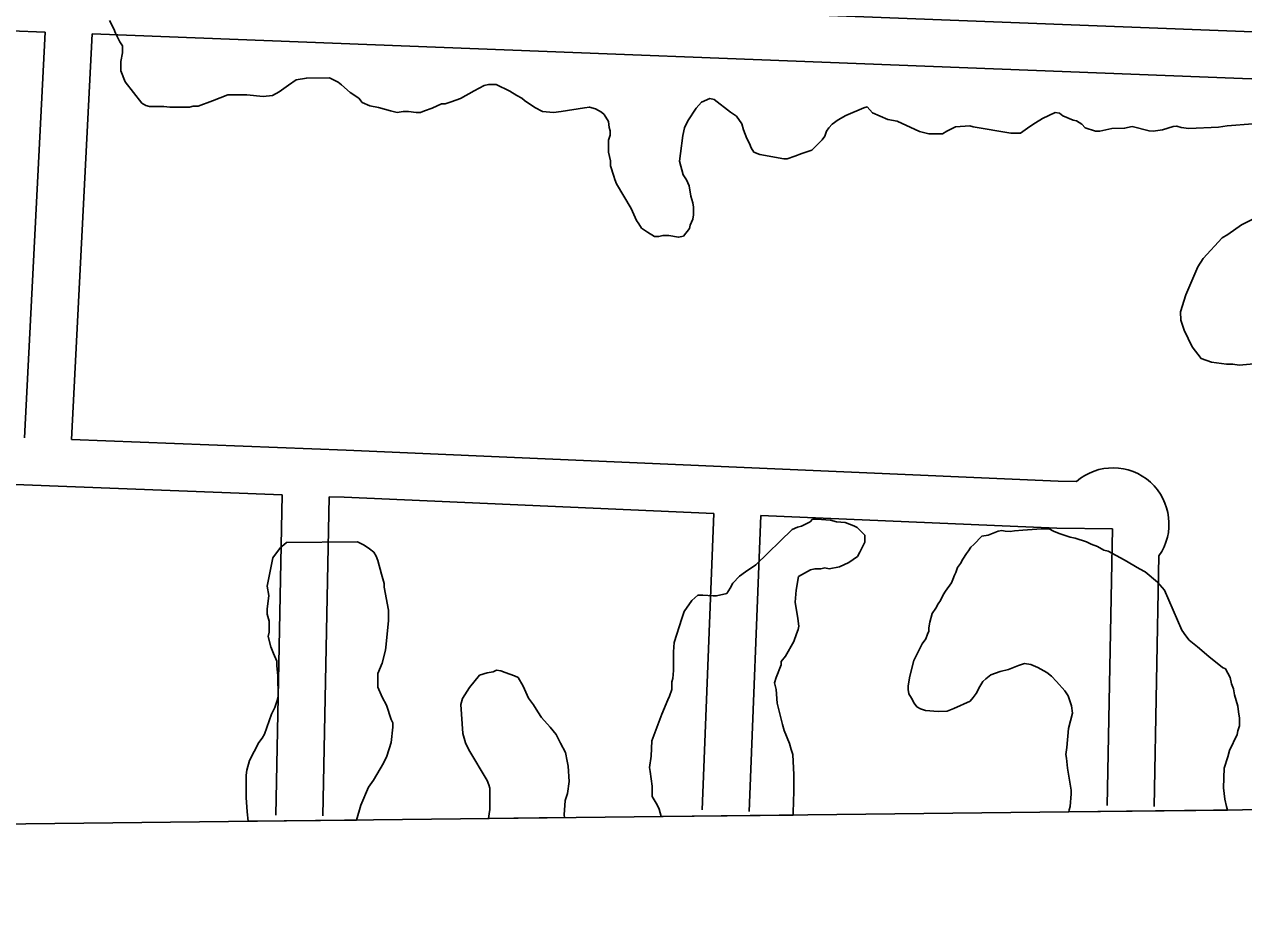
# Model space of a CAD drawing. Extents: x 3677843 to 3715951, y 511991 to 537744.
# Drawn here: x 3703826 to 3704604, y 517593 to 518165 of the extents above; entities that cross this region are included whole.
import ezdxf

# ---------------------------------------------------------------- set-up
doc = ezdxf.new("R2010")
doc.units = 0
for name, color, linetype in [('V-GRID-FRAM', 7, 'Continuous'), ('V-ROAD-CNTR', 7, 'Continuous'), ('V-SITE-VEGE', 7, 'Continuous')]:
    doc.layers.add(name, color=color, linetype=linetype)

msp = doc.modelspace()

# ---------------------------------------------------------------- linework, layer by layer
at = {"layer": 'V-GRID-FRAM'}
msp.add_lwpolyline([(3681899.57, 535587.09), (3713561.25, 535950.92), (3713778.1, 517769.29), (3682100.56, 517405.29), (3681899.57, 535587.09)], dxfattribs=at)
at = {"layer": 'V-ROAD-CNTR'}
for points in [[(3703870.92, 518188.93), (3704604.8, 518160.55), (3705486.31, 518128.93)], [(3703807.06, 518161.35), (3703817.42, 518160.98), (3703839.4, 518160.13)], [(3703839.4, 518160.13), (3703826.12, 517901.26)], [(3703869.38, 518158.97), (3703856.1, 517900.09)], [(3703869.38, 518158.97), (3704603.68, 518130.57), (3705485.23, 518098.95)], [(3703856.1, 517900.09), (3704031.42, 517893.3), (3704485.96, 517873.54), (3704497.6, 517873.42)], [(3703622.2, 517879.14), (3703990.71, 517864.85)], [(3703986.66, 517660.54), (3703990.71, 517864.85)], [(3704016.66, 517659.95), (3704020.69, 517863.69)], [(3704020.69, 517863.69), (3704030.18, 517863.32), (3704266.15, 517853.06)], [(3704258.75, 517663.96), (3704266.15, 517853.06)], [(3704288.73, 517662.79), (3704296.12, 517851.76)], [(3704296.12, 517851.76), (3704485.17, 517843.54), (3704520.66, 517843.2)], [(3704520.66, 517843.2), (3704517.26, 517666.63)], [(3704550.34, 517825.93), (3704547.25, 517666.05)]]:
    msp.add_lwpolyline(points, dxfattribs=at)
msp.add_arc((3704520.96, 517846.33), 35.77, 325.21493, 130.7659, dxfattribs=at)
at = {"layer": 'V-SITE-VEGE'}
for p, q in [((3704327.66, 517847.64), (3704329.28, 517849.29)), ((3704329.28, 517849.29), (3704332.01, 517849.31)), ((3704332.01, 517849.31), (3704340.74, 517848.82)), ((3704340.74, 517848.82), (3704344.56, 517847.75)), ((3704292.93, 517820.14), (3704316.23, 517842.66)), ((3704316.23, 517842.66), (3704319.5, 517844.31)), ((3704319.5, 517844.31), (3704322.22, 517844.88)), ((3704322.22, 517844.88), (3704325.48, 517846.54)), ((3704325.48, 517846.54), (3704327.66, 517847.64)), ((3704344.56, 517847.75), (3704350.02, 517847.24)), ((3704350.02, 517847.24), (3704355.49, 517845.1)), ((3704355.49, 517845.1), (3704357.68, 517844.02)), ((3704357.68, 517844.02), (3704362.62, 517839.14)), ((3704441.28, 517839.23), (3704447.68, 517841.77)), ((3704447.68, 517841.77), (3704449.95, 517842.16)), ((3704449.95, 517842.16), (3704452.2, 517841.65)), ((3704452.2, 517841.65), (3704455.36, 517841.57)), ((3704455.36, 517841.57), (3704458.09, 517841.94)), ((3704458.09, 517841.94), (3704463.52, 517842.25)), ((3704463.52, 517842.25), (3704475.3, 517843.29)), ((3704475.3, 517843.29), (3704480.27, 517843.16)), ((3704480.27, 517843.16), (3704482.95, 517841.73)), ((3704482.95, 517841.73), (3704486.52, 517840.28)), ((3703991.77, 517832.89), (3703993.39, 517834.53)), ((3703993.39, 517834.53), (3704038.66, 517834.83)), ((3704038.66, 517834.83), (3704043.04, 517832.68)), ((3704362.65, 517834.78), (3704359.42, 517828.22)), ((3704362.62, 517839.14), (3704362.65, 517834.78)), ((3704432.08, 517833.15), (3704437.19, 517838.43)), ((3704437.19, 517838.43), (3704441.28, 517839.23)), ((3704486.52, 517840.28), (3704493.69, 517837.83)), ((3704493.69, 517837.83), (3704496.84, 517837.29)), ((3704496.84, 517837.29), (3704504.01, 517834.84)), ((3704504.01, 517834.84), (3704507.14, 517833.4)), ((3704507.14, 517833.4), (3704511.17, 517831.93)), ((3703984.73, 517824.66), (3703989.6, 517831.24)), ((3703989.6, 517831.24), (3703991.77, 517832.89)), ((3704043.04, 517832.68), (3704046.33, 517830.52)), ((3704046.33, 517830.52), (3704049.07, 517828.35)), ((3704049.07, 517828.35), (3704050.72, 517825.64)), ((3704050.72, 517825.64), (3704051.83, 517822.92)), ((3704357.8, 517825.48), (3704352.37, 517821.62)), ((3704359.42, 517828.22), (3704357.8, 517825.48)), ((3704425.05, 517823.84), (3704427.41, 517827.4)), ((3704427.41, 517827.4), (3704428.81, 517829.16)), ((3704428.81, 517829.16), (3704430.22, 517831.39)), ((3704430.22, 517831.39), (3704432.08, 517833.15)), ((3704511.17, 517831.93), (3704515.17, 517829.56)), ((3704515.17, 517829.56), (3704517.87, 517829.04)), ((3704517.87, 517829.04), (3704528.12, 517823.34)), ((3703981.03, 517806.63), (3703984.73, 517824.66)), ((3704051.83, 517822.92), (3704054.07, 517814.21)), ((3704286.41, 517815.73), (3704292.93, 517820.14)), ((3704334.4, 517817.69), (3704330.58, 517817.66)), ((3704337.12, 517818.25), (3704334.4, 517817.69)), ((3704339.85, 517817.72), (3704337.12, 517818.25)), ((3704346.39, 517818.86), (3704339.85, 517817.72)), ((3704352.37, 517821.62), (3704346.39, 517818.86)), ((3704420.75, 517815.36), (3704421.74, 517818.5)), ((3704421.74, 517818.5), (3704423.62, 517821.17)), ((3704423.62, 517821.17), (3704425.05, 517823.84)), ((3704528.12, 517823.34), (3704537.91, 517817.65)), ((3704054.07, 517814.21), (3704055.74, 517808.22)), ((3704278.28, 517808.59), (3704282.61, 517812.98)), ((3704282.61, 517812.98), (3704286.41, 517815.73)), ((3704320.25, 517812.68), (3704318.67, 517803.95)), ((3704327.86, 517817.1), (3704320.25, 517812.68)), ((3704330.58, 517817.66), (3704327.86, 517817.1)), ((3704417.86, 517808.66), (3704418.82, 517810.9)), ((3704418.82, 517810.9), (3704419.8, 517813.58)), ((3704419.8, 517813.58), (3704420.75, 517815.36)), ((3704537.91, 517817.65), (3704541.48, 517815.75)), ((3704541.48, 517815.75), (3704549.44, 517809.2)), ((3703982.16, 517800.64), (3703981.03, 517806.63)), ((3704055.74, 517808.22), (3704055.76, 517806.04)), ((3704055.76, 517806.04), (3704058.58, 517791.33)), ((3704274.5, 517802.02), (3704276.67, 517805.31)), ((3704276.67, 517805.31), (3704278.28, 517808.59)), ((3704318.67, 517803.95), (3704318.18, 517796.31)), ((3704412.68, 517801.12), (3704414.1, 517803.34)), ((3704414.1, 517803.34), (3704417.86, 517808.66)), ((3704549.44, 517809.2), (3704553.82, 517804.12)), ((3704553.82, 517804.12), (3704564.89, 517778.5)), ((3703981.13, 517791.91), (3703982.16, 517800.64)), ((3704247.31, 517790.39), (3704252.17, 517797.51)), ((3704252.17, 517797.51), (3704255.97, 517800.81)), ((3704255.97, 517800.81), (3704259.24, 517800.83)), ((3704259.24, 517800.83), (3704265.79, 517800.33)), ((3704265.79, 517800.33), (3704267.97, 517800.34)), ((3704267.97, 517800.34), (3704274.5, 517802.02)), ((3704318.18, 517796.31), (3704319.88, 517785.96)), ((3704407.94, 517792.65), (3704409.36, 517795.33)), ((3704409.36, 517795.33), (3704410.78, 517797.55)), ((3704410.78, 517797.55), (3704412.68, 517801.12)), ((3703981.15, 517788.63), (3703981.13, 517791.91)), ((3703982.27, 517784.28), (3703981.15, 517788.63)), ((3704058.58, 517791.33), (3704058.62, 517784.78)), ((3704245.7, 517786.01), (3704247.31, 517790.39)), ((3704404.08, 517783.71), (3704405.58, 517789.1)), ((3704405.58, 517789.1), (3704407.94, 517792.65)), ((3703982.31, 517777.19), (3703982.27, 517784.28)), ((3704058.62, 517784.78), (3704057.09, 517769.5)), ((3704240.89, 517770.71), (3704245.7, 517786.01)), ((3704319.93, 517778.87), (3704318.86, 517776.13)), ((3704319.88, 517785.96), (3704320.46, 517781.05)), ((3704320.46, 517781.05), (3704319.93, 517778.87)), ((3704403.47, 517777.85), (3704403.53, 517780.11)), ((3704403.53, 517780.11), (3704404.08, 517783.71)), ((3703981.79, 517774.46), (3703982.31, 517777.19)), ((3703983.47, 517767.92), (3703981.79, 517774.46)), ((3704317.25, 517771.21), (3704311.86, 517761.9)), ((3704318.86, 517776.13), (3704317.25, 517771.21)), ((3704399.19, 517769.83), (3704401.53, 517772.93)), ((3704401.53, 517772.93), (3704402.52, 517776.07)), ((3704402.52, 517776.07), (3704403.47, 517777.85)), ((3704564.89, 517778.5), (3704567.51, 517774.81)), ((3704567.51, 517774.81), (3704569.69, 517772.04)), ((3704569.69, 517772.04), (3704575, 517767.83)), ((3703985.13, 517763.57), (3703983.47, 517767.92)), ((3703987.35, 517758.68), (3703985.13, 517763.57)), ((3704056.57, 517765.68), (3704054.44, 517757.48)), ((3704057.09, 517769.5), (3704056.57, 517765.68)), ((3704240.39, 517764.71), (3704240.89, 517770.71)), ((3704240.47, 517752.71), (3704240.39, 517764.71)), ((3704393.93, 517759.12), (3704399.19, 517769.83)), ((3704575, 517767.83), (3704582.08, 517761.76)), ((3703987.36, 517755.95), (3703987.35, 517758.68)), ((3703987.95, 517749.41), (3703987.36, 517755.95)), ((3704054.44, 517757.48), (3704051.76, 517750.92)), ((3704309.17, 517756.43), (3704305.95, 517748.23)), ((3704311.86, 517761.9), (3704309.15, 517758.61)), ((3704309.15, 517758.61), (3704309.17, 517756.43)), ((3704391.4, 517749.24), (3704393.93, 517759.12)), ((3704460.75, 517755.97), (3704454.36, 517753.43)), ((3704464.41, 517757.23), (3704460.75, 517755.97)), ((3704468.46, 517756.67), (3704464.41, 517757.23)), ((3704472.93, 517754.74), (3704468.46, 517756.67)), ((3704582.08, 517761.76), (3704590.93, 517754.75)), ((3703988.04, 517736.32), (3703987.95, 517749.41)), ((3704051.76, 517750.92), (3704051.82, 517742.19)), ((3704110.18, 517742.03), (3704116.67, 517749.71)), ((3704116.67, 517749.71), (3704121.57, 517751.38)), ((3704121.57, 517751.38), (3704125.38, 517751.95)), ((3704125.38, 517751.95), (3704127.56, 517753.05)), ((3704127.56, 517753.05), (3704130.29, 517752.53)), ((3704130.29, 517752.53), (3704133.02, 517751.46)), ((3704133.02, 517751.46), (3704139.04, 517749.31)), ((3704139.04, 517749.31), (3704141.23, 517748.24)), ((3704141.23, 517748.24), (3704144.54, 517742.8)), ((3704239.42, 517745.61), (3704239.95, 517747.79)), ((3704239.95, 517747.79), (3704240.47, 517752.71)), ((3704305.95, 517748.23), (3704304.88, 517744.95)), ((3704390.33, 517742.94), (3704391.4, 517749.24)), ((3704442.96, 517750.12), (3704439.73, 517747.49)), ((3704448.9, 517752.22), (3704442.96, 517750.12)), ((3704454.36, 517753.43), (3704448.9, 517752.22)), ((3704478.72, 517751.42), (3704472.93, 517754.74)), ((3704481.82, 517749.08), (3704478.72, 517751.42)), ((3704484.9, 517745.83), (3704481.82, 517749.08)), ((3704590.93, 517754.75), (3704592.71, 517753.79)), ((3704592.71, 517753.79), (3704595.73, 517748.29)), ((3704595.73, 517748.29), (3704596.52, 517744.2)), ((3704051.82, 517742.19), (3704054.59, 517735.67)), ((3704105.86, 517734.91), (3704110.18, 517742.03)), ((3704144.54, 517742.8), (3704147.86, 517735.19)), ((3704237.85, 517736.33), (3704239.46, 517740.7)), ((3704239.46, 517740.7), (3704239.42, 517745.61)), ((3704304.88, 517744.95), (3704306, 517740.59)), ((3704306, 517740.59), (3704306.6, 517731.87)), ((3704390.27, 517740.68), (3704390.33, 517742.94)), ((3704390.65, 517737.96), (3704390.27, 517740.68)), ((3704435.98, 517742.62), (3704433.6, 517738.16)), ((3704437.87, 517745.73), (3704435.98, 517742.62)), ((3704439.73, 517747.49), (3704437.87, 517745.73)), ((3704490.16, 517739.81), (3704484.9, 517745.83)), ((3704596.52, 517744.2), (3704597.8, 517741)), ((3704597.8, 517741), (3704598.6, 517737.36)), ((3703985.9, 517729.21), (3703987.51, 517733.59)), ((3703987.51, 517733.59), (3703988.04, 517736.32)), ((3704054.59, 517735.67), (3704057.35, 517730.77)), ((3704104.8, 517731.09), (3704105.86, 517734.91)), ((3704147.86, 517735.19), (3704151.16, 517730.85)), ((3704233.02, 517724.84), (3704236.77, 517734.14)), ((3704236.77, 517734.14), (3704237.85, 517736.33)), ((3704392.38, 517735.2), (3704390.65, 517737.96)), ((3704394.1, 517731.99), (3704392.38, 517735.2)), ((3704429.86, 517733.29), (3704419.33, 517728.6)), ((3704431.72, 517735.5), (3704429.86, 517733.29)), ((3704433.6, 517738.16), (3704431.72, 517735.5)), ((3704492.34, 517736.59), (3704490.16, 517739.81)), ((3704494.43, 517730.2), (3704492.34, 517736.59)), ((3704598.6, 517737.36), (3704600.67, 517730.07)), ((3703979.47, 517712.26), (3703983.75, 517724.84)), ((3703983.75, 517724.84), (3703985.9, 517729.21)), ((3704057.35, 517730.77), (3704060.13, 517721.52)), ((3704106.01, 517712.55), (3704104.8, 517731.09)), ((3704151.16, 517730.85), (3704153.92, 517726.5)), ((3704153.92, 517726.5), (3704156.12, 517722.7)), ((3704226.58, 517707.89), (3704233.02, 517724.84)), ((3704306.6, 517731.87), (3704309.4, 517720.98)), ((3704395.85, 517729.68), (3704394.1, 517731.99)), ((3704398.07, 517728.26), (3704395.85, 517729.68)), ((3704401.21, 517727.28), (3704398.07, 517728.26)), ((3704409.33, 517726.61), (3704401.21, 517727.28)), ((3704415.22, 517726.9), (3704409.33, 517726.61)), ((3704419.33, 517728.6), (3704415.22, 517726.9)), ((3704492.68, 517715.78), (3704495.21, 517725.66)), ((3704495.21, 517725.66), (3704494.43, 517730.2)), ((3704600.67, 517730.07), (3704601.02, 517726.45)), ((3704601.02, 517726.45), (3704601.82, 517722.35)), ((3704060.13, 517721.52), (3704061.24, 517719.35)), ((3704061.25, 517716.62), (3704060.23, 517706.8)), ((3704061.24, 517719.35), (3704061.25, 517716.62)), ((3704156.12, 517722.7), (3704161.62, 517716.73)), ((3704161.62, 517716.73), (3704165.47, 517711.85)), ((3704309.4, 517720.98), (3704309.96, 517718.26)), ((3704309.96, 517718.26), (3704311.08, 517714.45)), ((3704601.68, 517717.38), (3704600.7, 517714.24)), ((3704601.82, 517722.35), (3704601.68, 517717.38)), ((3703975.69, 517706.78), (3703977.85, 517709.53)), ((3703977.85, 517709.53), (3703979.47, 517712.26)), ((3704107.68, 517706.56), (3704106.01, 517712.55)), ((3704165.47, 517711.85), (3704168.23, 517706.42)), ((3704311.08, 517714.45), (3704314.41, 517706.29)), ((3704491.45, 517703.61), (3704492.68, 517715.78)), ((3704600.18, 517712), (3704595.39, 517701.73)), ((3704600.7, 517714.24), (3704600.18, 517712)), ((3703969.77, 517695.29), (3703975.69, 517706.78)), ((3704060.23, 517706.8), (3704057.56, 517698.05)), ((3704109.9, 517702.21), (3704107.68, 517706.56)), ((3704121.48, 517682.65), (3704109.9, 517702.21)), ((3704168.23, 517706.42), (3704171.54, 517700.44)), ((3704226.1, 517698.07), (3704226.58, 517707.89)), ((3704314.41, 517706.29), (3704315.52, 517702.48)), ((3704315.52, 517702.48), (3704316.64, 517699.21)), ((3704490.88, 517699.1), (3704491.45, 517703.61)), ((3704595.39, 517701.73), (3704594.37, 517697.69)), ((3703968.17, 517689.28), (3703969.77, 517695.29)), ((3704055.41, 517693.67), (3704048.93, 517682.72)), ((3704057.56, 517698.05), (3704055.41, 517693.67)), ((3704171.54, 517700.44), (3704172.67, 517694.99)), ((3704172.67, 517694.99), (3704173.23, 517691.72)), ((3704225.06, 517690.97), (3704226.1, 517698.07)), ((3704316.64, 517699.21), (3704317.27, 517686.12)), ((3704491.27, 517696.83), (3704490.88, 517699.1)), ((3704492, 517690.48), (3704491.27, 517696.83)), ((3704594.37, 517697.69), (3704591.92, 517690.52)), ((3703967.64, 517686.01), (3703968.17, 517689.28)), ((3703967.73, 517671.82), (3703967.64, 517686.01)), ((3704173.23, 517691.72), (3704173.84, 517681.91)), ((3704225.62, 517688.25), (3704225.06, 517690.97)), ((3704226.77, 517678.98), (3704225.62, 517688.25)), ((3704317.27, 517686.12), (3704317.33, 517675.76)), ((3704494.34, 517676.4), (3704492, 517690.48)), ((3704591.92, 517690.52), (3704591.58, 517677.87)), ((3704045.69, 517678.34), (3704040.86, 517666.85)), ((3704048.93, 517682.72), (3704045.69, 517678.34)), ((3704122.59, 517679.93), (3704121.48, 517682.65)), ((3704123.15, 517677.76), (3704122.59, 517679.93)), ((3704123.24, 517664.12), (3704123.15, 517677.76)), ((3704173.84, 517681.91), (3704172.8, 517674.26)), ((3704226.81, 517672.44), (3704226.77, 517678.98)), ((3704591.58, 517677.87), (3704592.29, 517670.62)), ((3703968.34, 517662.56), (3703967.73, 517671.82)), ((3704171.2, 517669.89), (3704170.71, 517660.61)), ((3704172.8, 517674.26), (3704171.2, 517669.89)), ((3704230.12, 517667.01), (3704226.81, 517672.44)), ((3704317.33, 517675.76), (3704316.88, 517662.12)), ((3704493.61, 517666.03), (3704494.28, 517674.15)), ((3704494.28, 517674.15), (3704494.34, 517676.4)), ((3704592.29, 517670.62), (3704593.53, 517666.06)), ((3703968.93, 517656.57), (3703968.34, 517662.56)), ((3704040.86, 517666.85), (3704038.01, 517657.37)), ((3704122.71, 517661.39), (3704123.24, 517664.12)), ((3704231.23, 517664.29), (3704230.12, 517667.01)), ((3704232.54, 517659.6), (3704231.23, 517664.29)), ((3704316.88, 517662.12), (3704316.75, 517660.57)), ((3704492.89, 517662.59), (3704493.1, 517663.78)), ((3704594.04, 517663.76), (3704492.89, 517662.59)), ((3704493.1, 517663.78), (3704493.61, 517666.03)), ((3704593.53, 517666.06), (3704594.04, 517663.76)), ((3704038.01, 517657.37), (3703968.93, 517656.57)), ((3704122.39, 517658.34), (3704122.71, 517661.39)), ((3704170.95, 517658.9), (3704122.39, 517658.34)), ((3704170.71, 517660.61), (3704170.95, 517658.9)), ((3704316.75, 517660.57), (3704232.54, 517659.6))]:
    msp.add_line(p, q, dxfattribs=at)
for points in [[(3704140.42, 518119.67), (3704136.04, 518122.37), (3704127.28, 518126.68), (3704122.37, 518126.64), (3704119.65, 518126.08), (3704113.13, 518122.77), (3704104.43, 518117.8), (3704098.45, 518115.58), (3704094.64, 518114.46), (3704092.45, 518114.45), (3704086.47, 518111.68), (3704081.58, 518110.01), (3704078.86, 518108.9), (3704076.13, 518108.88), (3704071.22, 518109.4), (3704067.94, 518109.38), (3704064.13, 518108.81), (3704059.76, 518109.87), (3704052.11, 518112), (3704046.65, 518113.06), (3704041.73, 518115.2), (3704039.53, 518117.92), (3704034.04, 518121.7), (3704028.56, 518126.57), (3704026.37, 518128.2), (3704020.9, 518130.89), (3704006.17, 518130.79), (3703999.63, 518129.66), (3703994.74, 518126.35), (3703988.77, 518121.95), (3703984.42, 518119.74), (3703978.43, 518119.15), (3703968.06, 518120.17), (3703956.06, 518120.1), (3703946.27, 518116.21), (3703937.02, 518112.88), (3703933.75, 518112.86), (3703931.56, 518112.3), (3703919.02, 518112.22), (3703915.2, 518112.74), (3703905.93, 518112.67), (3703903.74, 518113.21), (3703901, 518114.82), (3703890.55, 518128.39), (3703887.78, 518135.47), (3703887.74, 518141.46), (3703888.79, 518146.93), (3703888.76, 518151.29), (3703887.11, 518154.01), (3703884.35, 518159.44), (3703883.24, 518162.16), (3703880.48, 518167.6)], [(3704520.18, 518098.72), (3704512.56, 518097.03), (3704509.83, 518097.01), (3704503.27, 518099.15), (3704501.07, 518101.32), (3704497.79, 518103.48), (3704495.6, 518104.01), (3704489.04, 518106.7), (3704486.85, 518108.32), (3704484.12, 518108.84), (3704475.96, 518104.97), (3704471.62, 518102.22), (3704467.81, 518100.01), (3704461.84, 518095.61), (3704455.84, 518095.57), (3704431.81, 518099.77), (3704429.63, 518100.3), (3704420.36, 518099.7), (3704414.92, 518096.93), (3704412.21, 518095.28), (3704403.48, 518095.22), (3704397.47, 518096.82), (3704383.25, 518103.27), (3704377.24, 518104.32), (3704367.39, 518108.62), (3704364.1, 518112.42), (3704361.92, 518111.86), (3704350.5, 518106.87), (3704345.61, 518104.11), (3704341.81, 518101.36), (3704339.64, 518099.16), (3704338.02, 518096.97), (3704336.95, 518093.69), (3704335.33, 518091.5), (3704328.82, 518084.91), (3704322.29, 518082.69), (3704317.94, 518081.02), (3704313.04, 518079.36), (3704310.86, 518079.34), (3704295.57, 518081.97), (3704291.74, 518083.58), (3704290.09, 518086.29), (3704288.98, 518089.01), (3704287.32, 518092.28), (3704285.1, 518097.72), (3704283.99, 518101.53), (3704280.68, 518106.41), (3704276.85, 518109.11), (3704266.43, 518117.23), (3704263.7, 518117.76), (3704258.26, 518115.54), (3704255.01, 518111.7), (3704249.61, 518103.48), (3704247.46, 518099.1), (3704246.4, 518094.19), (3704244.84, 518082.73), (3704244.33, 518077.81), (3704246.57, 518069.1), (3704248.77, 518065.84), (3704250.43, 518062.03), (3704251.56, 518055.5), (3704252.69, 518051.14), (3704253.25, 518048.42), (3704253.28, 518043.51), (3704252.75, 518040.78), (3704251.14, 518036.95), (3704250.61, 518034.77), (3704246.82, 518029.83), (3704243.56, 518029.27), (3704237.55, 518030.31), (3704233.73, 518030.29), (3704231.01, 518029.73), (3704228.28, 518029.71), (3704223.9, 518032.41), (3704220.06, 518035.11), (3704218.41, 518037.82), (3704216.76, 518039.99), (3704213.44, 518047.61), (3704204.06, 518063.36), (3704202.95, 518066.09), (3704202.4, 518068.26), (3704200.17, 518074.79), (3704200.15, 518078.07), (3704199.02, 518083.51), (3704198.97, 518091.15), (3704200.04, 518094.43), (3704200.02, 518097.16), (3704199.46, 518099.33), (3704198.89, 518103.15), (3704196.13, 518107.49), (3704194.49, 518109.12), (3704190.66, 518111.28), (3704186.83, 518112.34), (3704183.56, 518111.77), (3704168.85, 518109.5), (3704163.94, 518108.92), (3704156.85, 518109.42), (3704151.92, 518112.11), (3704145.35, 518116.43), (3704143.7, 518118.06), (3704140.42, 518119.67)], [(3704610.14, 518101.62), (3704593.82, 518100.24), (3704588.38, 518099.49), (3704569.36, 518098.64), (3704564.41, 518099.23), (3704561.72, 518100.2), (3704559.45, 518099.81), (3704552.61, 518097.73), (3704546.71, 518096.98), (3704544.01, 518097.06), (3704533.26, 518099.89), (3704528.36, 518098.77), (3704520.18, 518098.72)], [(3704617.8, 517949.05), (3704601.49, 517947.68), (3704597.44, 517948.24), (3704593.37, 517948.35), (3704583.91, 517949.5), (3704577.19, 517951.95), (3704571.51, 517959.33), (3704566.37, 517969.87), (3704564.28, 517976.25), (3704563.97, 517981.69), (3704567.42, 517992.45), (3704575.14, 518010.32), (3704578.45, 518015.66), (3704590.56, 518028.9), (3704594.23, 518031.06), (3704602.98, 518037.16), (3704617.2, 518044.46)]]:
    msp.add_lwpolyline(points, dxfattribs=at)

doc.saveas('drawing.dxf')
